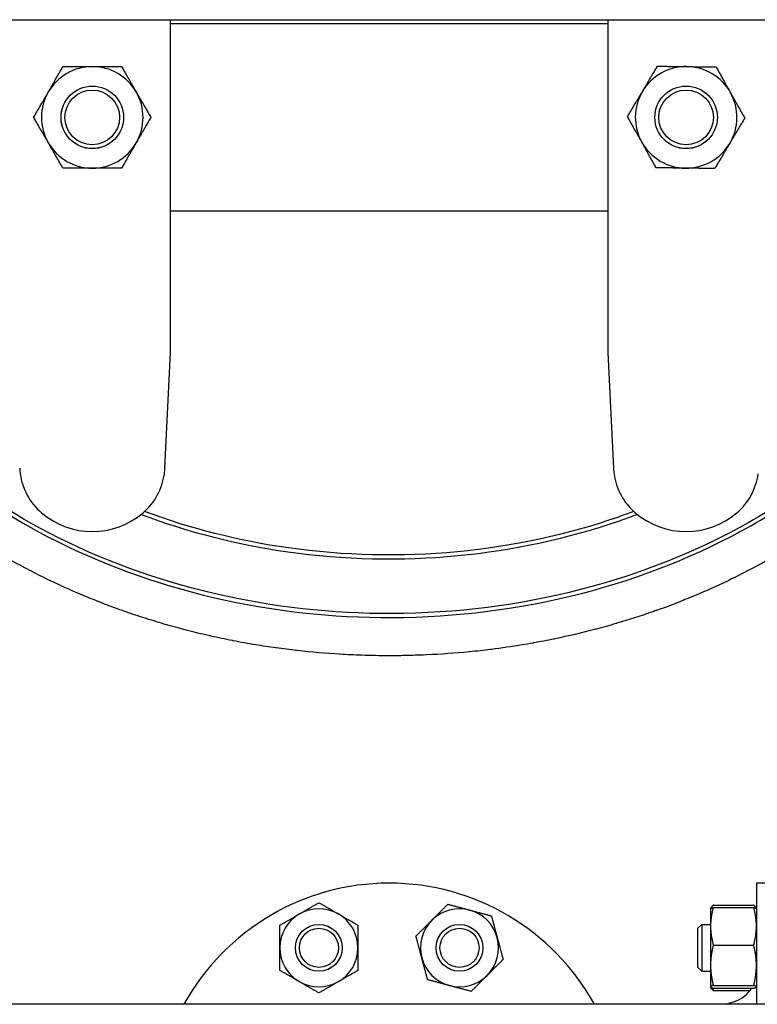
# Model space of a CAD drawing. Header units: inches. Extents: x 5 to 1128, y -85 to 748.
# Tile 561 of 656: x 931 to 943, y 292 to 308. Entities that reach past the tile are written whole.
import ezdxf

# ---------------------------------------------------------------- set-up
doc = ezdxf.new("R2010")
doc.units = ezdxf.units.IN
doc.header["$LTSCALE"] = 32
doc.header["$MEASUREMENT"] = 0
doc.layers.add('Visible (ANSI)', color=7, linetype='Continuous', lineweight=30)

msp = doc.modelspace()

# ---------------------------------------------------------------- linework, layer by layer
at = {"layer": 'Visible (ANSI)'}
for p, q in [((910.22578, 307.60867), (987.22578, 307.60867)), ((933.55578, 304.24513), (933.55578, 307.60867)), ((940.55578, 307.60867), (940.55578, 304.24513)), ((933.55578, 307.54617), (940.55578, 307.54617)), ((940.55578, 304.54617), (933.55578, 304.54617)), ((933.55578, 302.28475), (933.55578, 304.24513)), ((940.55578, 304.24513), (940.55578, 302.28475)), ((933.46724, 300.4335), (933.55578, 302.28475)), ((940.55578, 302.28475), (940.64433, 300.4335)), ((942.93078, 293.79617), (942.93078, 291.85867)), ((943.87078, 293.79617), (942.93078, 293.79617)), ((942.24187, 293.44678), (942.8857, 293.44678)), ((942.19678, 293.38738), (942.19733, 293.38854)), ((942.19678, 293.38738), (942.19678, 293.10732)), ((942.19733, 293.38854), (942.20276, 293.40018)), ((942.24187, 293.40823), (942.8857, 293.40823)), ((942.93024, 293.38854), (942.92481, 293.40018)), ((942.93078, 293.38738), (942.93024, 293.38854)), ((941.99578, 293.07488), (942.05828, 293.13738)), ((942.05828, 293.13738), (942.05828, 292.38738)), ((942.05828, 293.13738), (942.19678, 293.13738)), ((941.99578, 292.44988), (941.99578, 293.07488)), ((942.19678, 293.10732), (942.19678, 292.48348)), ((942.24187, 292.8064), (942.8857, 292.8064)), ((942.19678, 292.48348), (942.19678, 292.13854)), ((941.99578, 292.44988), (942.05828, 292.38738)), ((942.05828, 292.38738), (942.19678, 292.38738)), ((942.19678, 292.13854), (942.19678, 292.13738)), ((942.19678, 292.13738), (942.19733, 292.13621)), ((942.19733, 292.13621), (942.20276, 292.12457)), ((942.24187, 292.16055), (942.8857, 292.16055)), ((942.24187, 292.11652), (942.8857, 292.11652)), ((942.24187, 292.07797), (942.82751, 292.07797)), ((942.93078, 292.13738), (942.93024, 292.13621)), ((987.22578, 291.85867), (910.22578, 291.85867)), ((942.43352, 291.85867), (942.58176, 291.90562))]:
    msp.add_line(p, q, dxfattribs=at)
for centre, radius in [((932.30578, 306.04617), 0.50016), ((932.30578, 306.04617), 0.5), ((941.80578, 306.04617), 0.50016), ((941.80578, 306.04617), 0.5), ((932.30578, 306.04617), 0.4375), ((941.80578, 306.04617), 0.4375), ((935.93069, 292.76238), 0.37513), ((935.93069, 292.76238), 0.375), ((938.18087, 292.76238), 0.37513), ((938.18087, 292.76238), 0.375), ((935.93069, 292.76238), 0.3125), ((938.18087, 292.76238), 0.3125)]:
    msp.add_circle(centre, radius, dxfattribs=at)
for centre, radius, start, end in [((932.30578, 306.04617), 0.8125, 90, 150), ((932.30578, 306.04617), 0.8125, 30, 90), ((941.80578, 306.04617), 0.8125, 89.252043, 149.252043), ((941.80578, 306.04617), 0.8125, 29.252043, 89.252043), ((932.30578, 306.04617), 0.8125, 150, 210), ((932.30578, 306.04617), 0.8125, 330, 30), ((941.80578, 306.04617), 0.8125, 149.252043, 209.252043), ((941.80578, 306.04617), 0.8125, 329.252043, 29.252043), ((932.30578, 306.04617), 0.8125, 210, 270), ((932.30578, 306.04617), 0.8125, 270, 330), ((941.80578, 306.04617), 0.8125, 209.252043, 269.252043), ((941.80578, 306.04617), 0.8125, 269.252043, 329.252043), ((932.14318, 300.48127), 1, 187.965548, 229.428759), ((932.46838, 300.48127), 1, 310.571241, 352.034452), ((941.64318, 300.48127), 1, 187.965548, 229.428759), ((941.96838, 300.48127), 1, 310.571241, 352.034452), ((932.30578, 300.67117), 1.25, 229.428759, 310.571241), ((941.80578, 300.67117), 1.25, 229.428759, 310.571241), ((937.05578, 290.04617), 3.75, 28.903335, 151.096665), ((935.93069, 292.76238), 0.625, 120, 180), ((935.93069, 292.76238), 0.625, 60, 120), ((935.93069, 292.76238), 0.625, 0, 60), ((938.18087, 292.76238), 0.625, 75, 135), ((938.18087, 292.76238), 0.625, 15, 75), ((938.18087, 292.76238), 0.625, 135, 195), ((938.18087, 292.76238), 0.625, 315, 15), ((935.93069, 292.76238), 0.625, 180, 240), ((935.93069, 292.76238), 0.625, 300, 0), ((938.18087, 292.76238), 0.625, 195, 255), ((938.18087, 292.76238), 0.625, 255, 315), ((935.93069, 292.76238), 0.625, 240, 300), ((942.43078, 292.38228), 0.5, 287.574716, 327.891966)]:
    msp.add_arc(centre, radius, start, end, dxfattribs=at)
for points, knots in [([(947.49332, 307.60867), (947.50066, 307.57611), (947.50777, 307.54348), (947.51466, 307.51078), (947.51582, 307.50528), (947.51698, 307.49977), (947.51812, 307.49426), (947.5415, 307.38201), (947.56225, 307.26897), (947.58028, 307.15525), (947.58104, 307.15041), (947.58181, 307.14557), (947.58256, 307.14073), (947.59116, 307.08579), (947.59912, 307.0307), (947.60644, 306.97547), (947.60699, 306.97131), (947.60753, 306.96715), (947.60808, 306.96299), (947.62327, 306.84672), (947.63562, 306.72977), (947.64502, 306.61302), (947.64521, 306.61071), (947.64539, 306.6084), (947.64557, 306.60609), (947.6502, 306.54787), (947.65411, 306.48966), (947.65729, 306.43148), (947.65737, 306.43003), (947.65745, 306.42857), (947.65753, 306.42711), (947.66399, 306.30751), (947.66739, 306.18803), (947.66778, 306.06882), (947.6678, 306.06297), (947.66781, 306.05712), (947.66781, 306.05128), (947.66785, 305.99729), (947.66727, 305.94329), (947.66607, 305.88929), (947.66606, 305.88879), (947.66605, 305.88829), (947.66604, 305.88779), (947.66336, 305.76881), (947.65768, 305.64983), (947.64899, 305.53102), (947.64887, 305.52934), (947.64875, 305.52766), (947.64862, 305.52599), (947.64434, 305.46803), (947.63935, 305.41012), (947.63364, 305.35226), (947.63342, 305.35002), (947.63319, 305.34777), (947.63297, 305.34552), (947.61594, 305.17458), (947.59267, 305.00413), (947.56327, 304.83464), (947.56264, 304.83098), (947.562, 304.82733), (947.56136, 304.82367), (947.54227, 304.71461), (947.52063, 304.60596), (947.4965, 304.49783), (947.49555, 304.49356), (947.49459, 304.4893), (947.49363, 304.48504), (947.44795, 304.28207), (947.39328, 304.08049), (947.33062, 303.88285), (947.32547, 303.86661), (947.32026, 303.85039), (947.315, 303.83418), (947.31295, 303.82786), (947.31088, 303.82154), (947.30881, 303.81521), (947.27507, 303.71223), (947.23904, 303.60997), (947.20082, 303.50855), (947.19806, 303.50123), (947.19529, 303.49391), (947.1925, 303.4866), (947.11312, 303.27796), (947.02442, 303.07295), (946.92724, 302.87254), (946.9229, 302.86359), (946.91855, 302.85465), (946.91417, 302.84572), (946.86914, 302.75376), (946.82233, 302.66278), (946.77383, 302.57288), (946.77208, 302.56963), (946.77033, 302.56639), (946.76858, 302.56315), (946.76352, 302.5538), (946.75844, 302.54447), (946.75335, 302.53514), (946.64633, 302.33929), (946.53133, 302.14862), (946.40953, 301.96394), (946.4037, 301.95509), (946.39785, 301.94626), (946.39199, 301.93744), (946.3874, 301.93055), (946.38281, 301.92367), (946.3782, 301.91679), (946.32368, 301.83533), (946.26758, 301.75468), (946.20998, 301.67491), (946.20405, 301.66669), (946.19809, 301.65848), (946.19213, 301.65028), (946.06444, 301.47478), (945.92928, 301.30339), (945.7883, 301.13773), (945.7812, 301.12938), (945.77408, 301.12105), (945.76694, 301.11273), (945.70201, 301.03701), (945.63585, 300.96246), (945.56854, 300.88913), (945.56079, 300.88069), (945.55303, 300.87226), (945.54525, 300.86385), (945.40142, 300.70834), (945.25248, 300.55836), (945.09934, 300.41419), (945.09074, 300.40609), (945.08212, 300.398), (945.07349, 300.38994), (945.03447, 300.35348), (944.99519, 300.31741), (944.95566, 300.28171), (944.9209, 300.25031), (944.88588, 300.21916), (944.85062, 300.18825), (944.84194, 300.18064), (944.83325, 300.17305), (944.82455, 300.16547), (944.77734, 300.12439), (944.7297, 300.08375), (944.68165, 300.04355), (944.56568, 299.94652), (944.44728, 299.85208), (944.32677, 299.76036), (944.31777, 299.75351), (944.30875, 299.74667), (944.29973, 299.73985), (944.2182, 299.67823), (944.13571, 299.61785), (944.05236, 299.55874), (944.04318, 299.55223), (944.03398, 299.54573), (944.02478, 299.53924), (943.84684, 299.41393), (943.66505, 299.29441), (943.48041, 299.18091), (943.47115, 299.17522), (943.46189, 299.16955), (943.45262, 299.16389), (943.37249, 299.11497), (943.29183, 299.06718), (943.21072, 299.02053), (943.20169, 299.01533), (943.19264, 299.01015), (943.18359, 299.00498), (943.1746, 298.99984), (943.1656, 298.99472), (943.15659, 298.98961), (942.96883, 298.88304), (942.77758, 298.78189), (942.58349, 298.68629), (942.57495, 298.68208), (942.56641, 298.67788), (942.55785, 298.6737), (942.46631, 298.62889), (942.37415, 298.58532), (942.28144, 298.54299), (942.27306, 298.53916), (942.26467, 298.53535), (942.25628, 298.53154), (942.10155, 298.46135), (941.94531, 298.39461), (941.78789, 298.33135), (941.74603, 298.31453), (941.70408, 298.29795), (941.66205, 298.28162), (941.65418, 298.27856), (941.6463, 298.27551), (941.63842, 298.27247), (941.58188, 298.25064), (941.5252, 298.22925), (941.46839, 298.20831), (941.42744, 298.19321), (941.38643, 298.17834), (941.34535, 298.16371), (941.33797, 298.16107), (941.33058, 298.15845), (941.3232, 298.15584), (941.30186, 298.14828), (941.28051, 298.14079), (941.25914, 298.13336), (941.07427, 298.06906), (940.88764, 298.0092), (940.69959, 297.95379), (940.69343, 297.95198), (940.68727, 297.95017), (940.68111, 297.94836), (940.5782, 297.91822), (940.47487, 297.8894), (940.37117, 297.86193), (940.36555, 297.86044), (940.35993, 297.85895), (940.35431, 297.85747), (940.13921, 297.80079), (939.92257, 297.74986), (939.70492, 297.70467), (939.70021, 297.70369), (939.6955, 297.70271), (939.6908, 297.70174), (939.58333, 297.67956), (939.47563, 297.65877), (939.36774, 297.63937), (939.36348, 297.63861), (939.35922, 297.63784), (939.35497, 297.63708), (939.29826, 297.62695), (939.2415, 297.6172), (939.1847, 297.60783), (939.01913, 297.58053), (938.85302, 297.55646), (938.68656, 297.53562), (938.68351, 297.53523), (938.68046, 297.53485), (938.67741, 297.53447), (938.56621, 297.52063), (938.4548, 297.50822), (938.34322, 297.49724), (938.34084, 297.49701), (938.33847, 297.49677), (938.33609, 297.49654), (938.109, 297.47432), (937.8812, 297.45803), (937.65311, 297.44768), (937.652, 297.44763), (937.65089, 297.44758), (937.64978, 297.44753), (937.53557, 297.44238), (937.4213, 297.43871), (937.30701, 297.43653), (937.30653, 297.43652), (937.30606, 297.43652), (937.30558, 297.43651), (937.22198, 297.43492), (937.13838, 297.43413), (937.05478, 297.43414), (936.90883, 297.43415), (936.76285, 297.43659), (936.61696, 297.44145), (936.61611, 297.44147), (936.61527, 297.4415), (936.61442, 297.44153), (936.50058, 297.44534), (936.3868, 297.45064), (936.27311, 297.4574), (936.2716, 297.45749), (936.2701, 297.45758), (936.2686, 297.45767), (936.04122, 297.47129), (935.81421, 297.49081), (935.58795, 297.51626), (935.58516, 297.51657), (935.58238, 297.51688), (935.5796, 297.5172), (935.46865, 297.52974), (935.35787, 297.54372), (935.24731, 297.55911), (935.24391, 297.55959), (935.2405, 297.56006), (935.2371, 297.56054), (935.1319, 297.57527), (935.02691, 297.5913), (934.92216, 297.60861), (934.79943, 297.62889), (934.67688, 297.65097), (934.5546, 297.67486), (934.55004, 297.67575), (934.54548, 297.67664), (934.54092, 297.67754), (934.42816, 297.69969), (934.31563, 297.72338), (934.20343, 297.7486), (934.19834, 297.74974), (934.19326, 297.75089), (934.18818, 297.75204), (933.96092, 297.80342), (933.73503, 297.86108), (933.51089, 297.9251), (933.50472, 297.92686), (933.49855, 297.92863), (933.49239, 297.9304), (933.38455, 297.96138), (933.27713, 297.99382), (933.17022, 298.02773), (933.16351, 298.02986), (933.1568, 298.03199), (933.1501, 298.03413), (933.0492, 298.06632), (932.94876, 298.09982), (932.84884, 298.1346), (932.78012, 298.15853), (932.71156, 298.18309), (932.64317, 298.20831), (932.59604, 298.22568), (932.54899, 298.24337), (932.50203, 298.26136), (932.49423, 298.26434), (932.48644, 298.26734), (932.47864, 298.27035), (932.42683, 298.29032), (932.37513, 298.31067), (932.32356, 298.3314), (932.27381, 298.35139), (932.22417, 298.37173), (932.17467, 298.39242), (932.16652, 298.39582), (932.15837, 298.39924), (932.15023, 298.40266), (931.9428, 298.4899), (931.73771, 298.58322), (931.53569, 298.68254), (931.52709, 298.68677), (931.5185, 298.691), (931.50991, 298.69525), (931.41426, 298.74258), (931.31931, 298.79126), (931.22513, 298.84127), (931.21633, 298.84594), (931.20754, 298.85062), (931.19875, 298.85532), (931.09726, 298.90956), (930.99669, 298.96535), (930.89713, 299.02267), (930.79786, 299.07982), (930.69926, 299.13867), (930.60148, 299.19922), (930.59226, 299.20493), (930.58304, 299.21066), (930.57384, 299.2164), (930.47818, 299.27603), (930.38332, 299.33729), (930.28937, 299.40016), (930.28024, 299.40628), (930.27111, 299.4124), (930.262, 299.41855), (930.06731, 299.54973), (929.87672, 299.68777), (929.69147, 299.83226), (929.68278, 299.83904), (929.6741, 299.84583), (929.66544, 299.85264), (929.58575, 299.91522), (929.50706, 299.979), (929.42946, 300.04393), (929.4221, 300.05008), (929.41476, 300.05624), (929.40743, 300.06242), (929.39881, 300.06967), (929.39021, 300.07694), (929.38162, 300.08422), (929.3043, 300.14977), (929.22808, 300.21647), (929.15305, 300.28428), (929.0575, 300.37065), (928.96342, 300.45922), (928.87103, 300.54995), (928.86243, 300.5584), (928.85384, 300.56686), (928.84527, 300.57535), (928.76837, 300.65146), (928.69267, 300.72907), (928.6183, 300.80812), (928.61006, 300.81688), (928.60184, 300.82565), (928.59364, 300.83444), (928.43843, 301.00075), (928.28913, 301.17341), (928.14682, 301.35188), (928.1398, 301.36069), (928.1328, 301.36951), (928.12581, 301.37834), (928.05875, 301.46312), (927.99325, 301.54923), (927.92948, 301.6365), (927.92314, 301.64518), (927.91683, 301.65386), (927.91053, 301.66255), (927.84986, 301.74625), (927.79086, 301.83091), (927.7336, 301.91644), (927.7107, 301.95065), (927.68803, 301.98505), (927.66561, 302.01966)], [0.188738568, 0.188738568, 0.188738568, 0.188738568, 0.190365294, 0.190365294, 0.190365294, 0.19063906, 0.19063906, 0.19063906, 0.196219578, 0.196219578, 0.196219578, 0.19645702, 0.19645702, 0.19645702, 0.199151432, 0.199151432, 0.199151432, 0.199354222, 0.199354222, 0.199354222, 0.20502389, 0.20502389, 0.20502389, 0.205136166, 0.205136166, 0.205136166, 0.207963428, 0.207963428, 0.207963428, 0.208034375, 0.208034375, 0.208034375, 0.213846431, 0.213846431, 0.213846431, 0.214131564, 0.214131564, 0.214131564, 0.216764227, 0.216764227, 0.216764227, 0.216788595, 0.216788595, 0.216788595, 0.222588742, 0.222588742, 0.222588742, 0.222670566, 0.222670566, 0.222670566, 0.225499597, 0.225499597, 0.225499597, 0.225609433, 0.225609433, 0.225609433, 0.233968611, 0.233968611, 0.233968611, 0.234148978, 0.234148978, 0.234148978, 0.239529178, 0.239529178, 0.239529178, 0.239741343, 0.239741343, 0.239741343, 0.249844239, 0.249844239, 0.249844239, 0.250674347, 0.250674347, 0.250674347, 0.250998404, 0.250998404, 0.250998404, 0.256278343, 0.256278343, 0.256278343, 0.256659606, 0.256659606, 0.256659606, 0.267534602, 0.267534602, 0.267534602, 0.268020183, 0.268020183, 0.268020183, 0.273020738, 0.273020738, 0.273020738, 0.273201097, 0.273201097, 0.273201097, 0.273721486, 0.273721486, 0.273721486, 0.284650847, 0.284650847, 0.284650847, 0.285174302, 0.285174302, 0.285174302, 0.285583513, 0.285583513, 0.285583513, 0.290430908, 0.290430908, 0.290430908, 0.290930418, 0.290930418, 0.290930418, 0.301618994, 0.301618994, 0.301618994, 0.302157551, 0.302157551, 0.302157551, 0.307060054, 0.307060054, 0.307060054, 0.307624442, 0.307624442, 0.307624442, 0.318060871, 0.318060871, 0.318060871, 0.318647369, 0.318647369, 0.318647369, 0.321298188, 0.321298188, 0.321298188, 0.323629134, 0.323629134, 0.323629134, 0.324202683, 0.324202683, 0.324202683, 0.327312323, 0.327312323, 0.327312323, 0.334817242, 0.334817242, 0.334817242, 0.335377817, 0.335377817, 0.335377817, 0.34044197, 0.34044197, 0.34044197, 0.341000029, 0.341000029, 0.341000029, 0.351787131, 0.351787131, 0.351787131, 0.35232784, 0.35232784, 0.35232784, 0.357002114, 0.357002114, 0.357002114, 0.357522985, 0.357522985, 0.357522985, 0.358040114, 0.358040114, 0.358040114, 0.368821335, 0.368821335, 0.368821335, 0.369295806, 0.369295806, 0.369295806, 0.374374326, 0.374374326, 0.374374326, 0.374833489, 0.374833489, 0.374833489, 0.383299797, 0.383299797, 0.383299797, 0.385551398, 0.385551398, 0.385551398, 0.385973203, 0.385973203, 0.385973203, 0.389000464, 0.389000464, 0.389000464, 0.39118296, 0.39118296, 0.39118296, 0.39157528, 0.39157528, 0.39157528, 0.392708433, 0.392708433, 0.392708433, 0.402513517, 0.402513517, 0.402513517, 0.402834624, 0.402834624, 0.402834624, 0.408198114, 0.408198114, 0.408198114, 0.408488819, 0.408488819, 0.408488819, 0.419610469, 0.419610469, 0.419610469, 0.419850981, 0.419850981, 0.419850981, 0.425340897, 0.425340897, 0.425340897, 0.425557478, 0.425557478, 0.425557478, 0.428442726, 0.428442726, 0.428442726, 0.436853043, 0.436853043, 0.436853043, 0.437007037, 0.437007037, 0.437007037, 0.442625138, 0.442625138, 0.442625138, 0.44274473, 0.44274473, 0.44274473, 0.454177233, 0.454177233, 0.454177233, 0.454232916, 0.454232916, 0.454232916, 0.459957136, 0.459957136, 0.459957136, 0.459980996, 0.459980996, 0.459980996, 0.464168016, 0.464168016, 0.464168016, 0.471478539, 0.471478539, 0.471478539, 0.471520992, 0.471520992, 0.471520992, 0.477225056, 0.477225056, 0.477225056, 0.477300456, 0.477300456, 0.477300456, 0.488708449, 0.488708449, 0.488708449, 0.488848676, 0.488848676, 0.488848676, 0.494443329, 0.494443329, 0.494443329, 0.494615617, 0.494615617, 0.494615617, 0.499939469, 0.499939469, 0.499939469, 0.506176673, 0.506176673, 0.506176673, 0.506409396, 0.506409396, 0.506409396, 0.512162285, 0.512162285, 0.512162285, 0.512422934, 0.512422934, 0.512422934, 0.524077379, 0.524077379, 0.524077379, 0.524398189, 0.524398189, 0.524398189, 0.530007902, 0.530007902, 0.530007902, 0.53035995, 0.53035995, 0.53035995, 0.535657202, 0.535657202, 0.535657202, 0.539300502, 0.539300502, 0.539300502, 0.541811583, 0.541811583, 0.541811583, 0.542228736, 0.542228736, 0.542228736, 0.545001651, 0.545001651, 0.545001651, 0.547677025, 0.547677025, 0.547677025, 0.548117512, 0.548117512, 0.548117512, 0.559337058, 0.559337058, 0.559337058, 0.559814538, 0.559814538, 0.559814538, 0.565133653, 0.565133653, 0.565133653, 0.565630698, 0.565630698, 0.565630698, 0.571371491, 0.571371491, 0.571371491, 0.577095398, 0.577095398, 0.577095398, 0.57763525, 0.57763525, 0.57763525, 0.583243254, 0.583243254, 0.583243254, 0.583788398, 0.583788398, 0.583788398, 0.595431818, 0.595431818, 0.595431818, 0.595978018, 0.595978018, 0.595978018, 0.60099998, 0.60099998, 0.60099998, 0.601475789, 0.601475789, 0.601475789, 0.602034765, 0.602034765, 0.602034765, 0.607067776, 0.607067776, 0.607067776, 0.613477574, 0.613477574, 0.613477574, 0.614074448, 0.614074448, 0.614074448, 0.619428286, 0.619428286, 0.619428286, 0.620021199, 0.620021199, 0.620021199, 0.631238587, 0.631238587, 0.631238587, 0.631791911, 0.631791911, 0.631791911, 0.63710333, 0.63710333, 0.63710333, 0.637631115, 0.637631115, 0.637631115, 0.642712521, 0.642712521, 0.642712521, 0.644744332, 0.644744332, 0.644744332, 0.644744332]), ([(928.32227, 302.13969), (928.68165, 301.62394), (929.10998, 301.14413), (930.18538, 300.18146), (930.85973, 299.72049), (932.42002, 298.90946), (933.32194, 298.58068), (935.18406, 298.14948), (936.14269, 298.04282), (938.12751, 298.04992), (939.15344, 298.18012), (941.09335, 298.67948), (942.00899, 299.0439), (943.69058, 299.9945), (944.45211, 300.58624), (945.68348, 301.91195), (946.16594, 302.63747), (946.80696, 304.11667), (946.99069, 304.86135), (947.08616, 306.28162), (947.02609, 306.95499), (946.86447, 307.60867)], [-5.78661752, -5.78661752, -5.78661752, -5.78661752, -5.56784523, -5.56784523, -5.30152743, -5.30152743, -5.00175331, -5.00175331, -4.70778552, -4.70778552, -4.3927688, -4.3927688, -4.08388685, -4.08388685, -3.76720646, -3.76720646, -3.466689, -3.466689, -3.19382672, -3.19382672, -2.95153723, -2.95153723, -2.95153723, -2.95153723]), ([(946.80007, 307.60867), (946.96297, 306.95644), (947.02371, 306.28446), (946.92882, 304.87282), (946.74689, 304.13524), (946.1116, 302.66924), (945.63321, 301.94967), (944.41104, 300.63385), (943.65465, 300.04599), (941.98328, 299.10116), (941.07272, 298.73871), (939.143, 298.24197), (938.12218, 298.11241), (936.14723, 298.10534), (935.19336, 298.21148), (933.34093, 298.64043), (932.44394, 298.96746), (930.89292, 299.77368), (930.22291, 300.23174), (929.14581, 301.19593), (928.7137, 301.68218), (928.35308, 302.20495)], [2.94966503, 2.94966503, 2.94966503, 2.94966503, 3.19382672, 3.19382672, 3.466689, 3.466689, 3.76720646, 3.76720646, 4.08388685, 4.08388685, 4.3927688, 4.3927688, 4.70778552, 4.70778552, 5.00175331, 5.00175331, 5.30152743, 5.30152743, 5.56784523, 5.56784523, 5.79082229, 5.79082229, 5.79082229, 5.79082229]), ([(940.96916, 299.74257), (940.88761, 299.71193), (940.80547, 299.68225), (939.90562, 299.37), (939.03382, 299.18196), (937.24752, 299.01247), (936.3329, 299.03339), (934.64695, 299.27227), (933.87091, 299.4691), (933.14241, 299.74257)], [1.120956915, 1.120956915, 1.120956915, 1.120956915, 1.151145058, 1.151145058, 1.449405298, 1.449405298, 1.750991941, 1.750991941, 2.020635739, 2.020635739, 2.020635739, 2.020635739]), ([(940.96916, 299.74257), (940.88761, 299.71193), (940.80547, 299.68225), (939.90562, 299.37), (939.03382, 299.18196), (937.24752, 299.01247), (936.3329, 299.03339), (934.64695, 299.27227), (933.87092, 299.4691), (933.14242, 299.74257)], [1.120957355, 1.120957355, 1.120957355, 1.120957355, 1.151145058, 1.151145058, 1.449405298, 1.449405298, 1.750991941, 1.750991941, 2.020634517, 2.020634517, 2.020634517, 2.020634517]), ([(933.08811, 299.69626), (933.83039, 299.41477), (934.62203, 299.21268), (936.32903, 298.97081), (937.24853, 298.94978), (939.04456, 299.12019), (939.92122, 299.30925), (940.83739, 299.62717), (940.93081, 299.6611), (941.02345, 299.69626)], [-2.024603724, -2.024603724, -2.024603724, -2.024603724, -1.750991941, -1.750991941, -1.449405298, -1.449405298, -1.151145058, -1.151145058, -1.116988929, -1.116988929, -1.116988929, -1.116988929])]:
    msp.add_open_spline(points, degree=3, knots=knots, dxfattribs=at)
for points, weights in [([(931.60214, 306.45242), (931.71099, 306.64096), (931.83669, 306.85867)], [1, 1.0379548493, 1]), ([(931.83669, 306.85867), (932.08807, 306.85867), (932.30578, 306.85867)], [1, 1.0379548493, 1]), ([(932.30578, 306.85867), (932.52349, 306.85867), (932.77488, 306.85867)], [1, 1.0379548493, 1]), ([(932.77488, 306.85867), (932.90057, 306.64096), (933.00943, 306.45242)], [1, 1.0379548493, 1]), ([(941.1075, 306.46157), (941.21881, 306.64867), (941.34733, 306.86472)], [1, 1.0379548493, 1]), ([(941.34733, 306.86472), (941.5987, 306.86144), (941.81639, 306.8586)], [1, 1.0379548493, 1]), ([(941.81639, 306.8586), (942.03408, 306.85576), (942.28545, 306.85248)], [1, 1.0379548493, 1]), ([(942.28545, 306.85248), (942.40829, 306.63315), (942.51467, 306.4432)], [1, 1.0379548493, 1]), ([(931.36759, 306.04617), (931.49328, 306.26388), (931.60214, 306.45242)], [1, 1.0379548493, 1]), ([(933.00943, 306.45242), (933.11828, 306.26388), (933.24398, 306.04617)], [1, 1.0379548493, 1]), ([(940.86767, 306.05842), (940.99619, 306.27447), (941.1075, 306.46157)], [1, 1.0379548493, 1]), ([(942.51467, 306.4432), (942.62106, 306.25325), (942.7439, 306.03392)], [1, 1.0379548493, 1]), ([(931.60214, 305.63992), (931.49328, 305.82846), (931.36759, 306.04617)], [1, 1.0379548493, 1]), ([(933.24398, 306.04617), (933.11828, 305.82846), (933.00943, 305.63992)], [1, 1.0379548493, 1]), ([(941.09689, 305.64914), (940.99051, 305.83909), (940.86767, 306.05842)], [1, 1.0379548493, 1]), ([(942.7439, 306.03392), (942.61537, 305.81787), (942.50407, 305.63077)], [1, 1.0379548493, 1]), ([(931.83669, 305.23367), (931.71099, 305.45138), (931.60214, 305.63992)], [1, 1.0379548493, 1]), ([(933.00943, 305.63992), (932.90057, 305.45138), (932.77488, 305.23367)], [1, 1.0379548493, 1]), ([(941.32612, 305.23986), (941.20328, 305.45919), (941.09689, 305.64914)], [1, 1.0379548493, 1]), ([(942.50407, 305.63077), (942.39276, 305.44366), (942.26423, 305.22762)], [1, 1.0379548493, 1]), ([(941.79518, 305.23374), (941.57749, 305.23658), (941.32612, 305.23986)], [1, 1.0379548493, 1]), ([(932.30578, 305.23367), (932.08807, 305.23367), (931.83669, 305.23367)], [1, 1.0379548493, 1]), ([(932.77488, 305.23367), (932.52349, 305.23367), (932.30578, 305.23367)], [1, 1.0379548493, 1]), ([(942.26423, 305.22762), (942.01287, 305.2309), (941.79518, 305.23374)], [1, 1.0379548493, 1]), ([(935.61819, 293.30364), (935.76323, 293.38738), (935.93069, 293.48406)], [1, 1.0379548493, 1]), ([(935.93069, 293.48406), (936.09816, 293.38738), (936.24319, 293.30364)], [1, 1.0379548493, 1]), ([(937.73893, 293.20432), (937.85735, 293.32273), (937.99409, 293.45947)], [1, 1.0379548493, 1]), ([(937.99409, 293.45947), (938.18087, 293.40942), (938.34263, 293.36608)], [1, 1.0379548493, 1]), ([(942.24187, 293.44678), (942.2072, 293.41713), (942.1993, 293.39123)], [1, 1.02892942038, 1.01375847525]), ([(942.92827, 293.39123), (942.92036, 293.41713), (942.8857, 293.44678)], [1.01375847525, 1.02892942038, 1]), ([(935.30569, 293.12322), (935.47316, 293.21991), (935.61819, 293.30364)], [1, 1.0379548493, 1]), ([(936.24319, 293.30364), (936.38823, 293.21991), (936.55569, 293.12322)], [1, 1.0379548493, 1]), ([(938.34263, 293.36608), (938.5044, 293.32273), (938.69118, 293.27269)], [1, 1.0379548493, 1]), ([(938.69118, 293.27269), (938.74123, 293.0859), (938.78458, 292.92414)], [1, 1.0379548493, 1]), ([(942.24187, 293.40823), (942.19678, 293.24697), (942.19678, 293.10732)], [1, 1.0379548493, 1]), ([(942.19733, 293.38854), (942.20159, 293.39769), (942.24187, 293.40823)], [1.00744590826, 1.03377061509, 1]), ([(942.8857, 293.40823), (942.92597, 293.39769), (942.93024, 293.38854)], [1, 1.03377061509, 1.00744590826]), ([(942.93078, 293.10732), (942.93078, 293.24697), (942.8857, 293.40823)], [1, 1.0379548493, 1]), ([(935.30569, 292.76238), (935.30569, 292.92984), (935.30569, 293.12322)], [1, 1.0379548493, 1]), ([(936.55569, 293.12322), (936.55569, 292.92984), (936.55569, 292.76238)], [1, 1.0379548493, 1]), ([(937.48378, 292.94916), (937.62051, 293.0859), (937.73893, 293.20432)], [1, 1.0379548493, 1]), ([(942.19678, 293.10732), (942.19678, 292.96766), (942.24187, 292.8064)], [1, 1.0379548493, 1]), ([(942.8857, 292.8064), (942.93078, 292.96766), (942.93078, 293.10732)], [1, 1.0379548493, 1]), ([(937.57717, 292.60061), (937.53382, 292.76238), (937.48378, 292.94916)], [1, 1.0379548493, 1]), ([(938.78458, 292.92414), (938.82792, 292.76238), (938.87797, 292.57559)], [1, 1.0379548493, 1]), ([(942.24187, 292.8064), (942.19678, 292.63335), (942.19678, 292.48348)], [1, 1.0379548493, 1]), ([(942.93078, 292.48348), (942.93078, 292.63335), (942.8857, 292.8064)], [1, 1.0379548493, 1]), ([(935.30569, 292.40153), (935.30569, 292.59491), (935.30569, 292.76238)], [1, 1.0379548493, 1]), ([(936.55569, 292.76238), (936.55569, 292.59491), (936.55569, 292.40153)], [1, 1.0379548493, 1]), ([(937.67056, 292.25206), (937.62051, 292.43885), (937.57717, 292.60061)], [1, 1.0379548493, 1]), ([(938.87797, 292.57559), (938.74123, 292.43885), (938.62281, 292.32043)], [1, 1.0379548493, 1]), ([(942.19678, 292.48348), (942.19678, 292.33361), (942.24187, 292.16055)], [1, 1.0379548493, 1]), ([(942.8857, 292.16055), (942.93078, 292.33361), (942.93078, 292.48348)], [1, 1.0379548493, 1]), ([(935.61819, 292.22111), (935.47316, 292.30484), (935.30569, 292.40153)], [1, 1.0379548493, 1]), ([(936.55569, 292.40153), (936.38823, 292.30484), (936.24319, 292.22111)], [1, 1.0379548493, 1]), ([(938.62281, 292.32043), (938.5044, 292.20202), (938.36766, 292.06528)], [1, 1.0379548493, 1]), ([(935.93069, 292.04069), (935.76323, 292.13738), (935.61819, 292.22111)], [1, 1.0379548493, 1]), ([(936.24319, 292.22111), (936.09816, 292.13738), (935.93069, 292.04069)], [1, 1.0379548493, 1]), ([(938.01911, 292.15867), (937.85735, 292.20202), (937.67056, 292.25206)], [1, 1.0379548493, 1]), ([(938.36766, 292.06528), (938.18087, 292.11533), (938.01911, 292.15867)], [1, 1.0379548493, 1]), ([(942.24187, 292.16055), (942.19678, 292.14876), (942.19678, 292.13854)], [1, 1.0379548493, 1]), ([(942.19678, 292.13854), (942.19678, 292.12832), (942.24187, 292.11652)], [1, 1.0379548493, 1]), ([(942.24187, 292.07797), (942.21295, 292.10271), (942.20276, 292.12457)], [1, 1.02401877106, 1.01763819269]), ([(942.22959, 292.11994), (942.23521, 292.09935), (942.24187, 292.07797)], [1.00930122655, 1.005426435, 1]), ([(942.93078, 292.13854), (942.93078, 292.14876), (942.8857, 292.16055)], [1, 1.0379548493, 1]), ([(942.8857, 292.11652), (942.93078, 292.12832), (942.93078, 292.13854)], [1, 1.0379548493, 1])]:
    msp.add_rational_spline(points, weights, degree=2, dxfattribs=at)
for points in [[(931.14433, 300.4335), (931.14578, 300.40318), (931.14861, 300.37288), (931.15283, 300.34269)], [(933.45873, 300.34269), (933.46295, 300.37283), (933.46579, 300.40313), (933.46724, 300.4335)], [(940.64433, 300.4335), (940.64578, 300.40318), (940.64861, 300.37288), (940.65283, 300.34269)]]:
    msp.add_open_spline(points, degree=3, dxfattribs=at)

doc.saveas('drawing.dxf')
